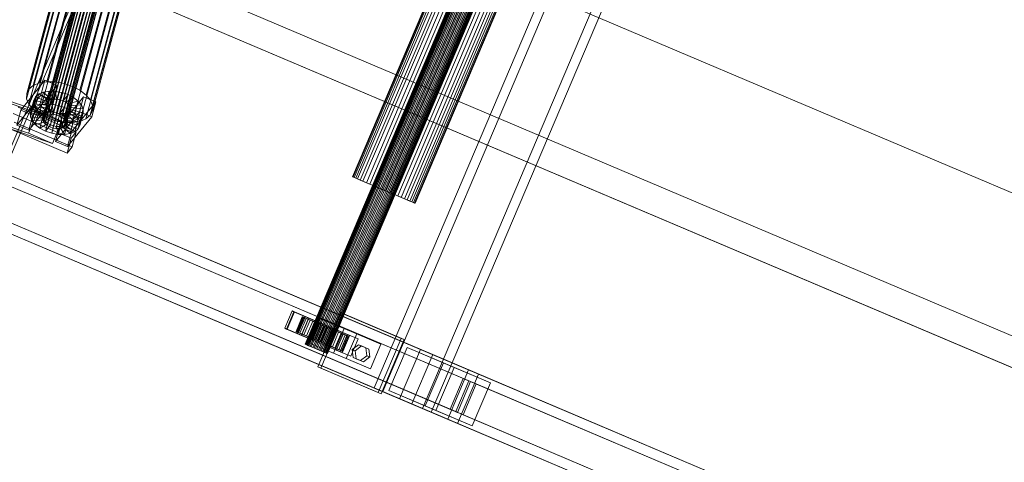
# Model space of a CAD drawing. Header units: millimetres. Extents: x -4738 to 65662, y -68080 to 6847.
# Tile 554 of 656: x 21543 to 22278, y -20227 to -19897. Entities that reach past the tile are written whole.
import ezdxf

# ---------------------------------------------------------------- set-up
doc = ezdxf.new("R2010")
doc.units = ezdxf.units.MM
doc.layers.add('superior_C10', color=7, linetype='Continuous', lineweight=0)

msp = doc.modelspace()

# ---------------------------------------------------------------- linework, layer by layer
at = {"layer": 'superior_C10'}
for p, q in [((18241.459, -18440.523), (27684.903, -22449.244)), ((27685.833, -22449.639), (18242.389, -18440.917)), ((21855.105, -19241.208), (21522.969, -20023.631)), ((21525.183, -20024.571), (21857.32, -19242.148)), ((22099.967, -19328.856), (21756.107, -20138.893)), ((21756.261, -20138.958), (22100.12, -19328.921)), ((22100.377, -19329.03), (21756.518, -20139.067)), ((22100.826, -19329.221), (21756.967, -20139.258)), ((22101.323, -19329.431), (21757.463, -20139.469)), ((22102.038, -19329.735), (21758.178, -20139.772)), ((22102.74, -19330.033), (21758.88, -20140.07)), ((22103.671, -19330.428), (21759.812, -20140.466)), ((22104.531, -19330.793), (21760.672, -20140.831)), ((22105.616, -19331.254), (21761.757, -20141.292)), ((22106.575, -19331.661), (21762.716, -20141.699)), ((22107.74, -19332.155), (21763.881, -20142.193)), ((22108.733, -19332.577), (21764.873, -20142.614)), ((22109.897, -19333.071), (21766.038, -20143.109)), ((22110.856, -19333.478), (21766.997, -20143.516)), ((22111.941, -19333.939), (21768.082, -20143.976)), ((22112.801, -19334.304), (21768.942, -20144.341)), ((22113.733, -19334.699), (21769.873, -20144.737)), ((22114.435, -19334.997), (21770.575, -20145.035)), ((22115.15, -19335.301), (21771.29, -20145.338)), ((22115.646, -19335.512), (21771.787, -20145.549)), ((22116.095, -19335.702), (21772.236, -20145.74)), ((22116.352, -19335.811), (21772.493, -20145.849)), ((22116.506, -19335.876), (21772.647, -20145.914)), ((21807.488, -20171.568), (22159.162, -19343.12)), ((22165.621, -19345.862), (21813.947, -20174.31)), ((22195.234, -19358.433), (21843.56, -20186.88)), ((21850.019, -20189.622), (22201.693, -19361.175)), ((22034.549, -19441.065), (21791.386, -20013.89)), ((21791.819, -20014.074), (22034.982, -19441.249)), ((22035.707, -19441.556), (21792.544, -20014.382)), ((22036.976, -19442.095), (21793.813, -20014.92)), ((22038.377, -19442.69), (21795.214, -20015.515)), ((22040.395, -19443.546), (21797.231, -20016.372)), ((22042.376, -19444.387), (21799.213, -20017.213)), ((22045.006, -19445.504), (21801.842, -20018.329)), ((22047.432, -19446.534), (21804.269, -20019.359)), ((22050.494, -19447.834), (21807.331, -20020.659)), ((22053.201, -19448.982), (21810.038, -20021.808)), ((22056.487, -19450.377), (21813.324, -20023.203)), ((22059.289, -19451.567), (21816.126, -20024.392)), ((22062.575, -19452.962), (21819.412, -20025.787)), ((22065.282, -19454.111), (21822.119, -20026.936)), ((22068.344, -19455.411), (21825.181, -20028.236)), ((22070.771, -19456.441), (21827.608, -20029.266)), ((22073.4, -19457.557), (21830.237, -20030.383)), ((22075.382, -19458.398), (21832.218, -20031.224)), ((22077.399, -19459.255), (21834.236, -20032.08)), ((22078.8, -19459.849), (21835.637, -20032.675)), ((22080.069, -19460.388), (21836.906, -20033.213)), ((22080.794, -19460.696), (21837.631, -20033.521)), ((22081.227, -19460.879), (21838.064, -20033.705)), ((21842.077, -20142.796), (20759.905, -19683.416)), ((21878.203, -20166.279), (20760.969, -19692.016)), ((21879.44, -20166.805), (20762.207, -19692.541)), ((21851.304, -20146.713), (20769.132, -19687.333)), ((21878.062, -20158.072), (20795.89, -19698.692)), ((21885.443, -20161.205), (20803.272, -19701.825)), ((21868.435, -20189.292), (20751.201, -19715.028)), ((20752.438, -19715.554), (21869.672, -20189.817)), ((21826.447, -20179.616), (20744.275, -19720.236)), ((20753.502, -19724.153), (21835.674, -20183.533)), ((21862.432, -20194.891), (20780.26, -19735.512)), ((20787.642, -19738.645), (21869.813, -20198.025)), ((21635.079, -19750.743), (22519.132, -20126.021)), ((22520.231, -20126.488), (21636.178, -19751.209)), ((21618.185, -19759.716), (21562.061, -19968.156)), ((21619.812, -19759.055), (21563.687, -19967.495)), ((21621.801, -19758.74), (21565.677, -19967.18)), ((21624.019, -19758.792), (21567.895, -19967.232)), ((21626.314, -19759.209), (21570.189, -19967.648)), ((21628.529, -19759.961), (21572.404, -19968.4)), ((21601.631, -19766.044), (21553.248, -19945.733)), ((21606.221, -19764.178), (21557.838, -19943.867)), ((21616.429, -19763.227), (21560.305, -19971.667)), ((21616.434, -19761.876), (21560.31, -19970.316)), ((21617.018, -19764.64), (21560.893, -19973.08)), ((21560.909, -19969.118), (21617.033, -19760.678)), ((21618.16, -19766.019), (21562.036, -19974.458)), ((21611.836, -19763.289), (21563.453, -19942.978)), ((21619.779, -19767.269), (21563.654, -19975.708)), ((21618.095, -19763.436), (21569.712, -19943.126)), ((21630.513, -19760.997), (21574.389, -19969.437)), ((21632.132, -19762.247), (21576.007, -19970.686)), ((21624.571, -19764.611), (21576.188, -19944.301)), ((21633.258, -19767.587), (21577.134, -19976.027)), ((21633.274, -19763.625), (21577.15, -19972.065)), ((21633.857, -19766.39), (21577.733, -19974.829)), ((21633.863, -19765.038), (21577.738, -19973.478)), ((21630.822, -19766.733), (21582.439, -19946.423)), ((21596.689, -19772.139), (21548.306, -19951.828)), ((21549.997, -19948.448), (21598.38, -19768.759)), ((21621.763, -19768.305), (21565.639, -19976.745)), ((21623.978, -19769.057), (21567.854, -19977.496)), ((21626.273, -19769.473), (21570.148, -19977.913)), ((21628.49, -19769.526), (21572.366, -19977.965)), ((21630.48, -19769.21), (21574.356, -19977.65)), ((21632.106, -19768.549), (21575.982, -19976.989)), ((21636.422, -19769.658), (21588.039, -19949.347)), ((21640.99, -19773.185), (21592.607, -19952.875)), ((21596.674, -19775.953), (21548.291, -19955.642)), ((21598.335, -19779.94), (21549.952, -19959.63)), ((21644.215, -19777.076), (21595.832, -19956.765)), ((21645.876, -19781.063), (21597.493, -19960.753)), ((21601.56, -19783.831), (21553.177, -19963.52)), ((21606.128, -19787.358), (21557.745, -19967.048)), ((21644.17, -19788.257), (21595.787, -19967.946)), ((21645.861, -19784.877), (21597.478, -19964.566)), ((21611.729, -19790.283), (21563.346, -19969.972)), ((21617.98, -19792.405), (21569.597, -19972.094)), ((21624.455, -19793.579), (21576.072, -19973.269)), ((21630.714, -19793.727), (21582.331, -19973.417)), ((21636.33, -19792.838), (21587.947, -19972.527)), ((21640.919, -19790.972), (21592.536, -19970.661)), ((21609.275, -19846.577), (22493.328, -20221.856)), ((22494.427, -20222.322), (21610.374, -19847.043)), ((21543.922, -19964.122), (21561.963, -19941.871)), ((21553.248, -19945.733), (21557.838, -19943.867)), ((21557.838, -19943.867), (21563.453, -19942.978)), ((21561.963, -19941.871), (21558.952, -19953.052)), ((21570.976, -19945.709), (21561.963, -19941.871)), ((21563.453, -19942.978), (21569.712, -19943.126)), ((21569.712, -19943.126), (21576.188, -19944.301)), ((21518.058, -19951.49), (21556.572, -19964.724)), ((21548.306, -19951.828), (21549.997, -19948.448)), ((21549.997, -19948.448), (21553.248, -19945.733)), ((21570.976, -19945.709), (21552.936, -19967.96)), ((21560.771, -19950.672), (21557.338, -19952.068)), ((21560.771, -19950.672), (21558.19, -19960.256)), ((21564.971, -19950.007), (21560.771, -19950.672)), ((21566.698, -19956.314), (21560.771, -19950.672)), ((21564.971, -19950.007), (21562.391, -19959.591)), ((21568.688, -19955.999), (21564.971, -19950.007)), ((21569.653, -19950.118), (21564.971, -19950.007)), ((21569.653, -19950.118), (21567.073, -19959.701)), ((21567.966, -19956.89), (21570.976, -19945.709)), ((21570.905, -19956.051), (21569.653, -19950.118)), ((21574.497, -19950.997), (21569.653, -19950.118)), ((21574.497, -19950.997), (21571.917, -19960.58)), ((21573.2, -19956.468), (21574.497, -19950.997)), ((21579.173, -19952.584), (21574.497, -19950.997)), ((21576.188, -19944.301), (21582.439, -19946.423)), ((21582.439, -19946.423), (21588.039, -19949.347)), ((21588.039, -19949.347), (21592.607, -19952.875)), ((21558.952, -19953.052), (21540.911, -19975.303)), ((21548.291, -19955.642), (21548.306, -19951.828)), ((21549.952, -19959.63), (21548.291, -19955.642)), ((21549.925, -19979.141), (21567.966, -19956.89)), ((21553.641, -19956.627), (21551.061, -19966.211)), ((21552.325, -19963.683), (21554.906, -19954.099)), ((21553.641, -19956.627), (21553.63, -19959.48)), ((21554.906, -19954.099), (21553.641, -19956.627)), ((21563.321, -19959.135), (21553.641, -19956.627)), ((21557.338, -19952.068), (21554.757, -19961.652)), ((21557.338, -19952.068), (21554.906, -19954.099)), ((21554.906, -19954.099), (21563.92, -19957.937)), ((21565.071, -19956.975), (21557.338, -19952.068)), ((21558.952, -19953.052), (21567.966, -19956.89)), ((21563.92, -19957.937), (21561.339, -19967.521)), ((21562.491, -19966.559), (21565.071, -19956.975)), ((21563.321, -19959.135), (21563.92, -19957.937)), ((21563.92, -19957.937), (21565.071, -19956.975)), ((21564.117, -19965.898), (21566.698, -19956.314)), ((21565.071, -19956.975), (21566.698, -19956.314)), ((21566.107, -19965.583), (21568.688, -19955.999)), ((21566.698, -19956.314), (21568.688, -19955.999)), ((21568.325, -19965.635), (21570.905, -19956.051)), ((21568.688, -19955.999), (21570.905, -19956.051)), ((21570.619, -19966.051), (21573.2, -19956.468)), ((21570.905, -19956.051), (21573.2, -19956.468)), ((21572.766, -19976.404), (21590.807, -19954.153)), ((21572.834, -19966.803), (21575.415, -19957.22)), ((21573.2, -19956.468), (21575.415, -19957.22)), ((21574.819, -19967.839), (21577.399, -19958.256)), ((21575.415, -19957.22), (21579.173, -19952.584)), ((21575.415, -19957.22), (21577.399, -19958.256)), ((21579.173, -19952.584), (21576.593, -19962.167)), ((21577.399, -19958.256), (21583.362, -19954.772)), ((21577.399, -19958.256), (21579.018, -19959.506)), ((21579.018, -19959.506), (21586.78, -19957.41)), ((21583.362, -19954.772), (21579.173, -19952.584)), ((21583.362, -19954.772), (21580.782, -19964.355)), ((21599.821, -19957.991), (21581.78, -19980.242)), ((21586.78, -19957.41), (21583.362, -19954.772)), ((21586.78, -19957.41), (21584.199, -19966.994)), ((21589.192, -19960.32), (21586.78, -19957.41)), ((21590.807, -19954.153), (21587.796, -19965.334)), ((21599.821, -19957.991), (21590.807, -19954.153)), ((21592.607, -19952.875), (21595.832, -19956.765)), ((21595.832, -19956.765), (21597.493, -19960.753)), ((21596.81, -19969.172), (21599.821, -19957.991)), ((21536.095, -19959.147), (21574.608, -19972.38)), ((21540.911, -19975.303), (21543.922, -19964.122)), ((21585.236, -19980.467), (21541.969, -19962.044)), ((21543.922, -19964.122), (21552.936, -19967.96)), ((21556.572, -19964.724), (21549.586, -19981.311)), ((21553.177, -19963.52), (21549.952, -19959.63)), ((21553.63, -19959.48), (21551.049, -19969.064)), ((21551.049, -19969.064), (21551.061, -19966.211)), ((21551.061, -19966.211), (21552.325, -19963.683)), ((21551.061, -19966.211), (21560.74, -19968.718)), ((21554.872, -19962.463), (21552.292, -19972.047)), ((21552.325, -19963.683), (21554.757, -19961.652)), ((21561.339, -19967.521), (21552.325, -19963.683)), ((21557.745, -19967.048), (21553.177, -19963.52)), ((21563.315, -19960.486), (21553.63, -19959.48)), ((21553.63, -19959.48), (21554.872, -19962.463)), ((21557.284, -19965.373), (21554.704, -19974.957)), ((21554.757, -19961.652), (21558.19, -19960.256)), ((21554.757, -19961.652), (21562.491, -19966.559)), ((21563.904, -19961.899), (21554.872, -19962.463)), ((21554.872, -19962.463), (21557.284, -19965.373)), ((21574.608, -19972.38), (21556.572, -19964.724)), ((21565.046, -19963.278), (21557.284, -19965.373)), ((21557.284, -19965.373), (21560.702, -19968.012)), ((21558.19, -19960.256), (21562.391, -19959.591)), ((21558.19, -19960.256), (21564.117, -19965.898)), ((21566.665, -19964.528), (21560.702, -19968.012)), ((21560.735, -19970.07), (21563.315, -19960.486)), ((21560.74, -19968.718), (21563.321, -19959.135)), ((21561.323, -19971.483), (21563.904, -19961.899)), ((21562.391, -19959.591), (21566.107, -19965.583)), ((21562.391, -19959.591), (21567.073, -19959.701)), ((21562.466, -19972.861), (21565.046, -19963.278)), ((21564.117, -19965.898), (21562.491, -19966.559)), ((21563.315, -19960.486), (21563.321, -19959.135)), ((21563.904, -19961.899), (21563.315, -19960.486)), ((21565.046, -19963.278), (21563.904, -19961.899)), ((21564.085, -19974.111), (21566.665, -19964.528)), ((21566.107, -19965.583), (21564.117, -19965.898)), ((21568.649, -19965.564), (21564.891, -19970.2)), ((21566.665, -19964.528), (21565.046, -19963.278)), ((21566.069, -19975.147), (21568.649, -19965.564)), ((21568.325, -19965.635), (21566.107, -19965.583)), ((21568.649, -19965.564), (21566.665, -19964.528)), ((21567.073, -19959.701), (21568.325, -19965.635)), ((21567.073, -19959.701), (21571.917, -19960.58)), ((21568.284, -19975.899), (21570.864, -19966.316)), ((21570.619, -19966.051), (21568.325, -19965.635)), ((21570.864, -19966.316), (21568.649, -19965.564)), ((21570.864, -19966.316), (21569.567, -19971.787)), ((21587.796, -19965.334), (21569.756, -19987.585)), ((21571.917, -19960.58), (21570.619, -19966.051)), ((21572.834, -19966.803), (21570.619, -19966.051)), ((21573.159, -19966.732), (21570.864, -19966.316)), ((21571.917, -19960.58), (21576.593, -19962.167)), ((21576.593, -19962.167), (21572.834, -19966.803)), ((21580.782, -19964.355), (21574.819, -19967.839)), ((21576.412, -19975.392), (21578.993, -19965.808)), ((21576.437, -19969.089), (21579.018, -19959.506)), ((21576.593, -19962.167), (21580.782, -19964.355)), ((21578.993, -19965.808), (21577.366, -19966.469)), ((21577.564, -19974.43), (21580.145, -19964.846)), ((21577.58, -19970.468), (21580.16, -19960.884)), ((21578.163, -19973.232), (21580.744, -19963.649)), ((21578.169, -19971.881), (21580.749, -19962.297)), ((21580.145, -19964.846), (21578.993, -19965.808)), ((21578.993, -19965.808), (21586.727, -19970.715)), ((21579.018, -19959.506), (21580.16, -19960.884)), ((21580.744, -19963.649), (21580.145, -19964.846)), ((21580.145, -19964.846), (21589.158, -19968.684)), ((21580.16, -19960.884), (21589.192, -19960.32)), ((21580.16, -19960.884), (21580.749, -19962.297)), ((21580.749, -19962.297), (21580.744, -19963.649)), ((21580.744, -19963.649), (21590.423, -19966.156)), ((21580.749, -19962.297), (21590.434, -19963.303)), ((21580.782, -19964.355), (21584.199, -19966.994)), ((21589.192, -19960.32), (21586.611, -19969.904)), ((21587.796, -19965.334), (21596.81, -19969.172)), ((21590.423, -19966.156), (21587.843, -19975.74)), ((21590.434, -19963.303), (21587.854, -19972.887)), ((21589.158, -19968.684), (21590.423, -19966.156)), ((21590.434, -19963.303), (21589.192, -19960.32)), ((21590.423, -19966.156), (21590.434, -19963.303)), ((21597.478, -19964.566), (21595.787, -19967.946)), ((21597.493, -19960.753), (21597.478, -19964.566)), ((21549.586, -19981.311), (21511.073, -19968.078)), ((21538.211, -19966.679), (21581.477, -19985.102)), ((21538.959, -19973.224), (21582.225, -19991.647)), ((21552.936, -19967.96), (21549.925, -19979.141)), ((21552.292, -19972.047), (21551.049, -19969.064)), ((21551.049, -19969.064), (21560.735, -19970.07)), ((21552.292, -19972.047), (21561.323, -19971.483)), ((21554.704, -19974.957), (21552.292, -19972.047)), ((21554.704, -19974.957), (21562.466, -19972.861)), ((21563.346, -19969.972), (21557.745, -19967.048)), ((21560.702, -19968.012), (21558.121, -19977.595)), ((21560.305, -19971.667), (21560.31, -19970.316)), ((21560.893, -19973.08), (21560.305, -19971.667)), ((21560.31, -19970.316), (21560.909, -19969.118)), ((21560.702, -19968.012), (21564.891, -19970.2)), ((21560.74, -19968.718), (21560.735, -19970.07)), ((21560.735, -19970.07), (21561.323, -19971.483)), ((21561.339, -19967.521), (21560.74, -19968.718)), ((21562.036, -19974.458), (21560.893, -19973.08)), ((21560.909, -19969.118), (21562.061, -19968.156)), ((21561.323, -19971.483), (21562.466, -19972.861)), ((21562.491, -19966.559), (21561.339, -19967.521)), ((21562.061, -19968.156), (21563.687, -19967.495)), ((21564.891, -19970.2), (21562.31, -19979.783)), ((21562.466, -19972.861), (21564.085, -19974.111)), ((21569.597, -19972.094), (21563.346, -19969.972)), ((21563.687, -19967.495), (21565.677, -19967.18)), ((21564.891, -19970.2), (21569.567, -19971.787)), ((21565.677, -19967.18), (21567.895, -19967.232)), ((21569.567, -19971.787), (21566.986, -19981.37)), ((21567.622, -19988.967), (21574.608, -19972.38)), ((21567.895, -19967.232), (21570.189, -19967.648)), ((21569.567, -19971.787), (21574.411, -19972.666)), ((21576.072, -19973.269), (21569.597, -19972.094)), ((21570.189, -19967.648), (21572.404, -19968.4)), ((21570.578, -19976.316), (21573.159, -19966.732)), ((21574.411, -19972.666), (21571.83, -19982.249)), ((21572.404, -19968.4), (21574.389, -19969.437)), ((21572.796, -19976.368), (21575.377, -19966.785)), ((21574.819, -19967.839), (21572.834, -19966.803)), ((21575.377, -19966.785), (21573.159, -19966.732)), ((21573.159, -19966.732), (21574.411, -19972.666)), ((21574.389, -19969.437), (21576.007, -19970.686)), ((21574.411, -19972.666), (21579.093, -19972.776)), ((21574.786, -19976.053), (21577.366, -19966.469)), ((21576.437, -19969.089), (21574.819, -19967.839)), ((21577.366, -19966.469), (21575.377, -19966.785)), ((21575.377, -19966.785), (21579.093, -19972.776)), ((21576.007, -19970.686), (21577.15, -19972.065)), ((21582.331, -19973.417), (21576.072, -19973.269)), ((21584.199, -19966.994), (21576.437, -19969.089)), ((21577.58, -19970.468), (21576.437, -19969.089)), ((21579.093, -19972.776), (21576.512, -19982.36)), ((21577.15, -19972.065), (21577.738, -19973.478)), ((21577.366, -19966.469), (21583.293, -19972.111)), ((21577.564, -19974.43), (21578.163, -19973.232)), ((21586.611, -19969.904), (21577.58, -19970.468)), ((21578.169, -19971.881), (21577.58, -19970.468)), ((21577.738, -19973.478), (21577.733, -19974.829)), ((21578.163, -19973.232), (21578.169, -19971.881)), ((21587.843, -19975.74), (21578.163, -19973.232)), ((21587.854, -19972.887), (21578.169, -19971.881)), ((21578.769, -19991.423), (21596.81, -19969.172)), ((21579.093, -19972.776), (21583.293, -19972.111)), ((21583.293, -19972.111), (21580.713, -19981.695)), ((21587.947, -19972.527), (21582.331, -19973.417)), ((21583.293, -19972.111), (21586.727, -19970.715)), ((21586.727, -19970.715), (21584.146, -19980.299)), ((21584.199, -19966.994), (21586.611, -19969.904)), ((21589.158, -19968.684), (21586.578, -19978.268)), ((21586.611, -19969.904), (21587.854, -19972.887)), ((21586.727, -19970.715), (21589.158, -19968.684)), ((21587.854, -19972.887), (21587.843, -19975.74)), ((21592.536, -19970.661), (21587.947, -19972.527)), ((21595.787, -19967.946), (21592.536, -19970.661)), ((21529.109, -19975.734), (21567.622, -19988.967)), ((21578.467, -19996.283), (21535.2, -19977.86)), ((21549.925, -19979.141), (21540.911, -19975.303)), ((21558.121, -19977.595), (21554.704, -19974.957)), ((21558.121, -19977.595), (21564.085, -19974.111)), ((21562.31, -19979.783), (21558.121, -19977.595)), ((21563.654, -19975.708), (21562.036, -19974.458)), ((21562.31, -19979.783), (21566.069, -19975.147)), ((21566.986, -19981.37), (21562.31, -19979.783)), ((21565.639, -19976.745), (21563.654, -19975.708)), ((21564.085, -19974.111), (21566.069, -19975.147)), ((21567.854, -19977.496), (21565.639, -19976.745)), ((21566.069, -19975.147), (21568.284, -19975.899)), ((21566.986, -19981.37), (21568.284, -19975.899)), ((21570.148, -19977.913), (21567.854, -19977.496)), ((21568.284, -19975.899), (21570.578, -19976.316)), ((21569.756, -19987.585), (21572.766, -19976.404)), ((21572.366, -19977.965), (21570.148, -19977.913)), ((21571.83, -19982.249), (21570.578, -19976.316)), ((21570.578, -19976.316), (21572.796, -19976.368)), ((21574.356, -19977.65), (21572.366, -19977.965)), ((21572.766, -19976.404), (21581.78, -19980.242)), ((21572.796, -19976.368), (21574.786, -19976.053)), ((21576.512, -19982.36), (21572.796, -19976.368)), ((21575.982, -19976.989), (21574.356, -19977.65)), ((21574.786, -19976.053), (21576.412, -19975.392)), ((21580.713, -19981.695), (21574.786, -19976.053)), ((21577.134, -19976.027), (21575.982, -19976.989)), ((21576.412, -19975.392), (21577.564, -19974.43)), ((21584.146, -19980.299), (21576.412, -19975.392)), ((21577.733, -19974.829), (21577.134, -19976.027)), ((21586.578, -19978.268), (21577.564, -19974.43)), ((21581.78, -19980.242), (21578.769, -19991.423)), ((21584.146, -19980.299), (21580.713, -19981.695)), ((21585.236, -19980.467), (21581.477, -19985.102)), ((21582.225, -19991.647), (21585.236, -19980.467)), ((21586.578, -19978.268), (21584.146, -19980.299)), ((21587.843, -19975.74), (21586.578, -19978.268)), ((21549.586, -19981.311), (21567.622, -19988.967)), ((21571.83, -19982.249), (21566.986, -19981.37)), ((21578.769, -19991.423), (21569.756, -19987.585)), ((21576.512, -19982.36), (21571.83, -19982.249)), ((21580.713, -19981.695), (21576.512, -19982.36)), ((21581.477, -19985.102), (21578.467, -19996.283)), ((21578.467, -19996.283), (21582.225, -19991.647)), ((21792.544, -20014.382), (21791.386, -20013.89)), ((21791.386, -20013.89), (21791.819, -20014.074)), ((21791.819, -20014.074), (21793.813, -20014.92)), ((21795.214, -20015.515), (21792.544, -20014.382)), ((21793.813, -20014.92), (21797.231, -20016.372)), ((21799.213, -20017.213), (21795.214, -20015.515)), ((21797.231, -20016.372), (21801.842, -20018.329)), ((21804.269, -20019.359), (21799.213, -20017.213)), ((21801.842, -20018.329), (21807.331, -20020.659)), ((21810.038, -20021.808), (21804.269, -20019.359)), ((21807.331, -20020.659), (21813.324, -20023.203)), ((21816.126, -20024.392), (21810.038, -20021.808)), ((21813.324, -20023.203), (21819.412, -20025.787)), ((21822.119, -20026.936), (21816.126, -20024.392)), ((21819.412, -20025.787), (21825.181, -20028.236)), ((21827.608, -20029.266), (21822.119, -20026.936)), ((21825.181, -20028.236), (21830.237, -20030.383)), ((21832.218, -20031.224), (21827.608, -20029.266)), ((21830.237, -20030.383), (21834.236, -20032.08)), ((21835.637, -20032.675), (21832.218, -20031.224)), ((21834.236, -20032.08), (21836.906, -20033.213)), ((21837.631, -20033.521), (21835.637, -20032.675)), ((21836.906, -20033.213), (21838.064, -20033.705)), ((21838.064, -20033.705), (21837.631, -20033.521)), ((21740.791, -20126.96), (21746.262, -20114.073)), ((21747.738, -20114.699), (21742.267, -20127.586)), ((21742.616, -20127.734), (21748.086, -20114.847)), ((21746.262, -20114.073), (21787.745, -20131.682)), ((21746.262, -20114.073), (21747.738, -20114.699)), ((21789.221, -20132.309), (21747.738, -20114.699)), ((21748.086, -20114.847), (21758.908, -20119.441)), ((21748.086, -20114.847), (21755.837, -20118.137)), ((21753.952, -20118.424), (21749.263, -20129.47)), ((21749.587, -20129.607), (21754.276, -20118.561)), ((21754.818, -20118.791), (21750.13, -20129.837)), ((21755.837, -20118.137), (21750.366, -20131.024)), ((21755.767, -20119.194), (21751.078, -20130.24)), ((21756.815, -20119.639), (21752.126, -20130.685)), ((21758.908, -20119.441), (21753.437, -20132.328)), ((21758.325, -20120.28), (21753.636, -20131.326)), ((21763.141, -20122.324), (21753.952, -20118.424)), ((21753.952, -20118.424), (21754.818, -20118.791)), ((21754.276, -20118.561), (21753.952, -20118.424)), ((21755.767, -20119.194), (21754.276, -20118.561)), ((21754.276, -20118.561), (21763.294, -20122.389)), ((21763.551, -20122.498), (21754.818, -20118.791)), ((21754.818, -20118.791), (21756.815, -20119.639)), ((21764.001, -20122.689), (21755.767, -20119.194)), ((21758.325, -20120.28), (21755.767, -20119.194)), ((21766.658, -20122.731), (21755.837, -20118.137)), ((21764.497, -20122.9), (21756.815, -20119.639)), ((21756.815, -20119.639), (21759.807, -20120.909)), ((21765.212, -20123.203), (21758.325, -20120.28)), ((21761.774, -20121.744), (21758.325, -20120.28)), ((21766.658, -20122.731), (21758.908, -20119.441)), ((21759.278, -20138.066), (21767.092, -20119.656)), ((21765.484, -20155.91), (21782.677, -20115.408)), ((21767.092, -20119.656), (21785.129, -20127.313)), ((21767.092, -20119.656), (21794.511, -20131.295)), ((21784.891, -20116.348), (21767.698, -20156.85)), ((21782.677, -20115.408), (21827.767, -20134.549)), ((21782.677, -20115.408), (21784.891, -20116.348)), ((21829.982, -20135.489), (21784.891, -20116.348)), ((21782.274, -20144.569), (21740.791, -20126.96)), ((21742.267, -20127.586), (21740.791, -20126.96)), ((21742.267, -20127.586), (21783.751, -20145.196)), ((21753.437, -20132.328), (21742.616, -20127.734)), ((21750.366, -20131.024), (21742.616, -20127.734)), ((21759.807, -20120.909), (21755.118, -20131.955)), ((21761.774, -20121.744), (21757.085, -20132.79)), ((21758.452, -20133.37), (21763.141, -20122.324)), ((21763.294, -20122.389), (21758.605, -20133.435)), ((21758.862, -20133.544), (21763.551, -20122.498)), ((21763.589, -20122.514), (21758.9, -20133.56)), ((21759.312, -20133.735), (21764.001, -20122.689)), ((21765.914, -20123.501), (21759.807, -20120.909)), ((21759.807, -20120.909), (21763.589, -20122.514)), ((21759.808, -20133.946), (21764.497, -20122.9)), ((21760.523, -20134.249), (21765.212, -20123.203)), ((21761.188, -20135.618), (21766.658, -20122.731)), ((21765.88, -20123.487), (21761.191, -20134.533)), ((21761.225, -20134.547), (21765.914, -20123.501)), ((21766.846, -20123.897), (21761.774, -20121.744)), ((21765.88, -20123.487), (21761.774, -20121.744)), ((21762.157, -20134.943), (21766.846, -20123.897)), ((21763.017, -20135.308), (21767.706, -20124.262)), ((21763.551, -20122.498), (21763.141, -20122.324)), ((21763.141, -20122.324), (21763.294, -20122.389)), ((21767.904, -20124.346), (21763.215, -20135.392)), ((21763.294, -20122.389), (21764.001, -20122.689)), ((21764.497, -20122.9), (21763.551, -20122.498)), ((21767.706, -20124.262), (21763.589, -20122.514)), ((21763.589, -20122.514), (21767.904, -20124.346)), ((21764.001, -20122.689), (21765.212, -20123.203)), ((21764.102, -20135.769), (21768.791, -20124.723)), ((21765.914, -20123.501), (21764.497, -20122.9)), ((21765.061, -20136.176), (21769.75, -20125.13)), ((21765.212, -20123.203), (21766.846, -20123.897)), ((21770.362, -20125.39), (21765.673, -20136.436)), ((21768.791, -20124.723), (21765.88, -20123.487)), ((21770.362, -20125.39), (21765.88, -20123.487)), ((21767.706, -20124.262), (21765.914, -20123.501)), ((21766.225, -20136.67), (21770.914, -20125.624)), ((21766.846, -20123.897), (21768.791, -20124.723)), ((21767.218, -20137.091), (21771.907, -20126.045)), ((21769.75, -20125.13), (21767.706, -20124.262)), ((21772.458, -20126.28), (21767.769, -20137.326)), ((21769.75, -20125.13), (21767.904, -20124.346)), ((21767.904, -20124.346), (21772.458, -20126.28)), ((21768.382, -20137.586), (21773.071, -20126.54)), ((21768.791, -20124.723), (21770.914, -20125.624)), ((21769.341, -20137.993), (21774.03, -20126.947)), ((21771.907, -20126.045), (21769.75, -20125.13)), ((21774.917, -20127.323), (21770.228, -20138.369)), ((21770.914, -20125.624), (21770.362, -20125.39)), ((21774.917, -20127.323), (21770.362, -20125.39)), ((21770.426, -20138.453), (21775.115, -20127.407)), ((21770.914, -20125.624), (21773.071, -20126.54)), ((21771.286, -20138.818), (21775.975, -20127.772)), ((21771.473, -20139.984), (21776.944, -20127.097)), ((21774.03, -20126.947), (21771.907, -20126.045)), ((21771.907, -20126.045), (21772.458, -20126.28)), ((21772.458, -20126.28), (21776.941, -20128.182)), ((21773.071, -20126.54), (21774.917, -20127.323)), ((21773.071, -20126.54), (21775.115, -20127.407)), ((21775.975, -20127.772), (21774.03, -20126.947)), ((21774.03, -20126.947), (21776.941, -20128.182)), ((21779.232, -20129.155), (21774.917, -20127.323)), ((21775.115, -20127.407), (21779.232, -20129.155)), ((21775.115, -20127.407), (21776.907, -20128.168)), ((21777.609, -20128.466), (21775.975, -20127.772)), ((21775.975, -20127.772), (21781.047, -20129.925)), ((21776.944, -20127.097), (21787.766, -20131.691)), ((21776.944, -20127.097), (21784.695, -20130.387)), ((21785.129, -20127.313), (21777.314, -20145.723)), ((21812.547, -20138.952), (21785.129, -20127.313)), ((21750.13, -20129.837), (21749.263, -20129.47)), ((21749.263, -20129.47), (21758.452, -20133.37)), ((21749.263, -20129.47), (21749.587, -20129.607)), ((21758.605, -20133.435), (21749.587, -20129.607)), ((21749.587, -20129.607), (21751.078, -20130.24)), ((21752.126, -20130.685), (21750.13, -20129.837)), ((21750.13, -20129.837), (21758.862, -20133.544)), ((21750.366, -20131.024), (21761.188, -20135.618)), ((21751.078, -20130.24), (21759.312, -20133.735)), ((21751.078, -20130.24), (21753.636, -20131.326)), ((21755.118, -20131.955), (21752.126, -20130.685)), ((21752.126, -20130.685), (21759.808, -20133.946)), ((21753.437, -20132.328), (21761.188, -20135.618)), ((21753.636, -20131.326), (21760.523, -20134.249)), ((21753.636, -20131.326), (21757.085, -20132.79)), ((21758.9, -20133.56), (21755.118, -20131.955)), ((21755.118, -20131.955), (21761.225, -20134.547)), ((21757.085, -20132.79), (21762.157, -20134.943)), ((21757.085, -20132.79), (21761.191, -20134.533)), ((21758.452, -20133.37), (21758.862, -20133.544)), ((21758.605, -20133.435), (21758.452, -20133.37)), ((21759.312, -20133.735), (21758.605, -20133.435)), ((21758.862, -20133.544), (21759.808, -20133.946)), ((21763.215, -20135.392), (21758.9, -20133.56)), ((21758.9, -20133.56), (21763.017, -20135.308)), ((21760.523, -20134.249), (21759.312, -20133.735)), ((21759.808, -20133.946), (21761.225, -20134.547)), ((21762.157, -20134.943), (21760.523, -20134.249)), ((21761.191, -20134.533), (21764.102, -20135.769)), ((21761.191, -20134.533), (21765.673, -20136.436)), ((21761.225, -20134.547), (21763.017, -20135.308)), ((21764.102, -20135.769), (21762.157, -20134.943)), ((21772.218, -20139.214), (21776.907, -20128.168)), ((21776.941, -20128.182), (21772.252, -20139.228)), ((21772.92, -20139.512), (21777.609, -20128.466)), ((21773.635, -20139.815), (21778.324, -20128.769)), ((21774.131, -20140.026), (21778.82, -20128.98)), ((21779.232, -20129.155), (21774.543, -20140.201)), ((21774.581, -20140.217), (21779.27, -20129.171)), ((21774.838, -20140.326), (21779.527, -20129.28)), ((21774.991, -20140.391), (21779.68, -20129.345)), ((21781.047, -20129.925), (21776.358, -20140.971)), ((21776.907, -20128.168), (21783.014, -20130.76)), ((21776.907, -20128.168), (21778.324, -20128.769)), ((21776.941, -20128.182), (21781.047, -20129.925)), ((21778.82, -20128.98), (21777.609, -20128.466)), ((21777.609, -20128.466), (21784.496, -20131.39)), ((21778.324, -20128.769), (21786.006, -20132.03)), ((21778.324, -20128.769), (21779.27, -20129.171)), ((21783.014, -20130.76), (21778.325, -20141.806)), ((21779.527, -20129.28), (21778.82, -20128.98)), ((21778.82, -20128.98), (21787.053, -20132.475)), ((21784.695, -20130.387), (21779.224, -20143.274)), ((21783.014, -20130.76), (21779.232, -20129.155)), ((21779.27, -20129.171), (21788.002, -20132.878)), ((21779.27, -20129.171), (21779.68, -20129.345)), ((21779.68, -20129.345), (21779.527, -20129.28)), ((21779.527, -20129.28), (21788.545, -20133.108)), ((21779.68, -20129.345), (21788.868, -20133.246)), ((21784.496, -20131.39), (21779.807, -20142.436)), ((21781.047, -20129.925), (21784.496, -20131.39)), ((21786.006, -20132.03), (21781.317, -20143.076)), ((21787.745, -20131.682), (21782.274, -20144.569)), ((21787.766, -20131.691), (21782.295, -20144.578)), ((21787.053, -20132.475), (21782.364, -20143.521)), ((21786.006, -20132.03), (21783.014, -20130.76)), ((21788.002, -20132.878), (21783.313, -20143.924)), ((21783.751, -20145.196), (21789.221, -20132.309)), ((21788.545, -20133.108), (21783.856, -20144.154)), ((21788.868, -20133.246), (21784.179, -20144.292)), ((21784.496, -20131.39), (21787.053, -20132.475)), ((21795.516, -20134.981), (21784.695, -20130.387)), ((21788.002, -20132.878), (21786.006, -20132.03)), ((21794.511, -20131.295), (21786.696, -20149.705)), ((21787.053, -20132.475), (21788.545, -20133.108)), ((21789.221, -20132.309), (21787.745, -20131.682)), ((21795.516, -20134.981), (21787.766, -20131.691)), ((21788.868, -20133.246), (21788.002, -20132.878)), ((21788.545, -20133.108), (21788.868, -20133.246)), ((21790.046, -20147.868), (21795.516, -20134.981)), ((21812.547, -20138.952), (21794.511, -20131.295)), ((21827.767, -20134.549), (21810.574, -20175.051)), ((21829.982, -20135.489), (21827.767, -20134.549)), ((21756.518, -20139.067), (21756.107, -20138.893)), ((21756.107, -20138.893), (21756.261, -20138.958)), ((21756.261, -20138.958), (21756.967, -20139.258)), ((21757.463, -20139.469), (21756.518, -20139.067)), ((21756.967, -20139.258), (21758.178, -20139.772)), ((21758.88, -20140.07), (21757.463, -20139.469)), ((21758.178, -20139.772), (21759.812, -20140.466)), ((21760.672, -20140.831), (21758.88, -20140.07)), ((21777.314, -20145.723), (21759.278, -20138.066)), ((21786.696, -20149.705), (21759.278, -20138.066)), ((21759.812, -20140.466), (21761.757, -20141.292)), ((21762.716, -20141.699), (21760.672, -20140.831)), ((21761.757, -20141.292), (21763.881, -20142.193)), ((21764.873, -20142.614), (21762.716, -20141.699)), ((21763.017, -20135.308), (21765.061, -20136.176)), ((21767.769, -20137.326), (21763.215, -20135.392)), ((21763.215, -20135.392), (21765.061, -20136.176)), ((21763.881, -20142.193), (21766.038, -20143.109)), ((21766.225, -20136.67), (21764.102, -20135.769)), ((21766.997, -20143.516), (21764.873, -20142.614)), ((21765.061, -20136.176), (21767.218, -20137.091)), ((21765.673, -20136.436), (21766.225, -20136.67)), ((21765.673, -20136.436), (21770.228, -20138.369)), ((21768.382, -20137.586), (21766.225, -20136.67)), ((21767.769, -20137.326), (21767.218, -20137.091)), ((21767.218, -20137.091), (21769.341, -20137.993)), ((21772.252, -20139.228), (21767.769, -20137.326)), ((21770.228, -20138.369), (21768.382, -20137.586)), ((21770.426, -20138.453), (21768.382, -20137.586)), ((21772.252, -20139.228), (21769.341, -20137.993)), ((21769.341, -20137.993), (21771.286, -20138.818)), ((21770.228, -20138.369), (21774.543, -20140.201)), ((21774.543, -20140.201), (21770.426, -20138.453)), ((21772.218, -20139.214), (21770.426, -20138.453)), ((21776.358, -20140.971), (21771.286, -20138.818)), ((21771.286, -20138.818), (21772.92, -20139.512)), ((21782.295, -20144.578), (21771.473, -20139.984)), ((21779.224, -20143.274), (21771.473, -20139.984)), ((21778.325, -20141.806), (21772.218, -20139.214)), ((21773.635, -20139.815), (21772.218, -20139.214)), ((21776.358, -20140.971), (21772.252, -20139.228)), ((21779.807, -20142.436), (21772.92, -20139.512)), ((21772.92, -20139.512), (21774.131, -20140.026)), ((21781.317, -20143.076), (21773.635, -20139.815)), ((21774.581, -20140.217), (21773.635, -20139.815)), ((21782.364, -20143.521), (21774.131, -20140.026)), ((21774.131, -20140.026), (21774.838, -20140.326)), ((21774.543, -20140.201), (21778.325, -20141.806)), ((21783.313, -20143.924), (21774.581, -20140.217)), ((21774.991, -20140.391), (21774.581, -20140.217)), ((21783.856, -20144.154), (21774.838, -20140.326)), ((21774.838, -20140.326), (21774.991, -20140.391)), ((21784.179, -20144.292), (21774.991, -20140.391)), ((21779.807, -20142.436), (21776.358, -20140.971)), ((21778.325, -20141.806), (21781.317, -20143.076)), ((21782.364, -20143.521), (21779.807, -20142.436)), ((21795.951, -20139.298), (21791.215, -20142.933)), ((21793.429, -20143.873), (21798.165, -20140.238)), ((21801.361, -20141.595), (21795.951, -20139.298)), ((21795.951, -20139.298), (21798.165, -20140.238)), ((21798.165, -20140.238), (21803.576, -20142.535)), ((21802.037, -20147.526), (21801.361, -20141.595)), ((21801.361, -20141.595), (21803.576, -20142.535)), ((21803.576, -20142.535), (21804.251, -20148.466)), ((21804.732, -20157.362), (21812.547, -20138.952)), ((21812.789, -20175.991), (21829.982, -20135.489)), ((21818.51, -20173.531), (21832.186, -20141.313)), ((21832.186, -20141.313), (21859.24, -20152.798)), ((21832.186, -20141.313), (21867.248, -20156.197)), ((21766.038, -20143.109), (21768.082, -20143.976)), ((21768.942, -20144.341), (21766.997, -20143.516)), ((21768.082, -20143.976), (21769.873, -20144.737)), ((21770.575, -20145.035), (21768.942, -20144.341)), ((21769.873, -20144.737), (21771.29, -20145.338)), ((21771.787, -20145.549), (21770.575, -20145.035)), ((21771.29, -20145.338), (21772.236, -20145.74)), ((21772.493, -20145.849), (21771.787, -20145.549)), ((21772.236, -20145.74), (21772.647, -20145.914)), ((21772.647, -20145.914), (21772.493, -20145.849)), ((21777.314, -20145.723), (21804.732, -20157.362)), ((21779.224, -20143.274), (21790.046, -20147.868)), ((21781.317, -20143.076), (21783.313, -20143.924)), ((21782.274, -20144.569), (21783.751, -20145.196)), ((21782.295, -20144.578), (21790.046, -20147.868)), ((21783.856, -20144.154), (21782.364, -20143.521)), ((21783.313, -20143.924), (21784.179, -20144.292)), ((21784.179, -20144.292), (21783.856, -20144.154)), ((21786.696, -20149.705), (21804.732, -20157.362)), ((21791.215, -20142.933), (21791.89, -20148.864)), ((21791.215, -20142.933), (21793.429, -20143.873)), ((21791.89, -20148.864), (21797.301, -20151.161)), ((21791.89, -20148.864), (21794.104, -20149.804)), ((21794.104, -20149.804), (21793.429, -20143.873)), ((21799.515, -20152.101), (21794.104, -20149.804)), ((21797.301, -20151.161), (21802.037, -20147.526)), ((21804.251, -20148.466), (21799.515, -20152.101)), ((21804.251, -20148.466), (21802.037, -20147.526)), ((21842.077, -20142.796), (21826.447, -20179.616)), ((21835.674, -20183.533), (21851.304, -20146.713)), ((21851.304, -20146.713), (21842.077, -20142.796)), ((22924.248, -20602.175), (21842.077, -20142.796)), ((22933.475, -20606.092), (21851.304, -20146.713)), ((21810.574, -20175.051), (21765.484, -20155.91)), ((21767.698, -20156.85), (21765.484, -20155.91)), ((21767.698, -20156.85), (21812.789, -20175.991)), ((21797.301, -20151.161), (21799.515, -20152.101)), ((21859.24, -20152.798), (21845.564, -20185.015)), ((21867.248, -20156.197), (21853.572, -20188.415)), ((21859.24, -20152.798), (21894.303, -20167.682)), ((21894.303, -20167.682), (21867.248, -20156.197)), ((21878.062, -20158.072), (21862.432, -20194.891)), ((21873.972, -20164.483), (21864.204, -20187.496)), ((21869.813, -20198.025), (21885.443, -20161.205)), ((21883.671, -20168.601), (21873.972, -20164.483)), ((22921.082, -20608.979), (21873.972, -20164.483)), ((21885.443, -20161.205), (21878.062, -20158.072)), ((22960.233, -20617.451), (21878.062, -20158.072)), ((22967.615, -20620.584), (21885.443, -20161.205)), ((21843.56, -20186.88), (21807.488, -20171.568)), ((21813.947, -20174.31), (21807.488, -20171.568)), ((21868.435, -20189.292), (21878.203, -20166.279)), ((21879.44, -20166.805), (21869.672, -20189.817)), ((21873.903, -20191.613), (21883.671, -20168.601)), ((21878.203, -20166.279), (21879.44, -20166.805)), ((21880.627, -20199.899), (21894.303, -20167.682)), ((22930.781, -20613.096), (21883.671, -20168.601)), ((21810.574, -20175.051), (21812.789, -20175.991)), ((21813.947, -20174.31), (21850.019, -20189.622)), ((21845.564, -20185.015), (21818.51, -20173.531)), ((21853.572, -20188.415), (21818.51, -20173.531)), ((21826.447, -20179.616), (21835.674, -20183.533)), ((22908.618, -20638.995), (21826.447, -20179.616)), ((21835.674, -20183.533), (22917.845, -20642.912)), ((21845.564, -20185.015), (21880.627, -20199.899)), ((21843.56, -20186.88), (21850.019, -20189.622)), ((21853.572, -20188.415), (21880.627, -20199.899)), ((21864.204, -20187.496), (21873.903, -20191.613)), ((22911.313, -20631.991), (21864.204, -20187.496)), ((21869.672, -20189.817), (21868.435, -20189.292)), ((21873.903, -20191.613), (22921.012, -20636.109)), ((21862.432, -20194.891), (21869.813, -20198.025)), ((22944.603, -20654.271), (21862.432, -20194.891)), ((21869.813, -20198.025), (22951.985, -20657.404))]:
    msp.add_line(p, q, dxfattribs=at)

doc.saveas('drawing.dxf')
